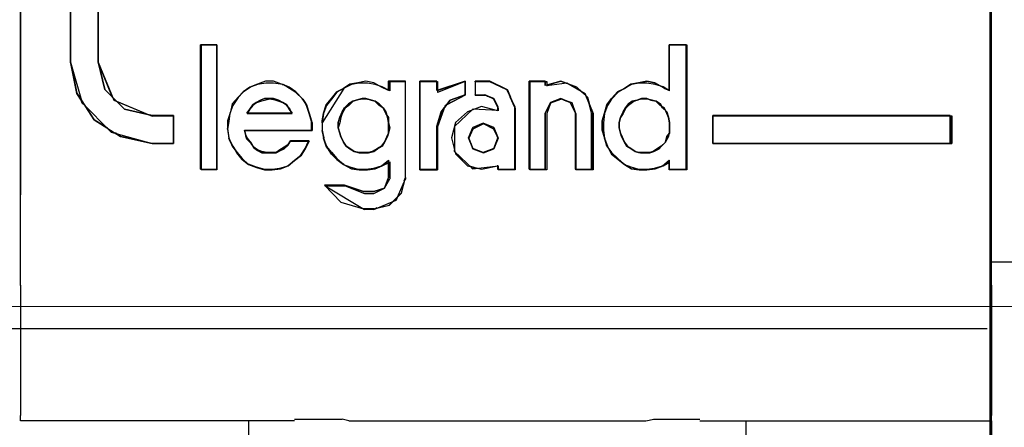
# Model space of a CAD drawing. Header units: millimetres. Extents: x -1290 to 1795, y -4192 to -1311.
# Tile 798 of 1056: x 1473.78 to 1477.43, y -2541.23 to -2539.73. Entities that reach past the tile are written whole.
import ezdxf

# ---------------------------------------------------------------- set-up
doc = ezdxf.new("R2010")
doc.units = ezdxf.units.MM
doc.layers.add('45', color=7, linetype='Continuous')
doc.layers.add('Aparatura', color=7, linetype='Continuous', lineweight=13)

# ---------------------------------------------------------------- blocks, each defined once
blk = doc.blocks.new('*U324')
at = {"layer": '45', "color": 7}
for points in [[(315.514489, -131.936379), (243.576025, -131.936379), (243.576025, -179.66061), (315.514489, -179.66061), (315.514489, -131.936379)], [(299.983062, -144.193285), (299.469933, -144.076987), (299.109843, -143.710202), (298.983812, -143.20028), (298.983812, -133.762259), (298.470684, -133.762259), (298.470684, -143.20028), (298.587713, -143.78177), (298.911794, -144.273799), (299.397915, -144.577963), (299.983062, -144.712153), (300.37916, -144.712153), (300.37916, -144.193285), (299.983062, -144.193285)], [(299.983062, -144.193285), (299.469933, -144.076987), (299.109843, -143.710202), (298.983812, -143.20028), (298.983812, -133.762259), (298.470684, -133.762259), (298.470684, -143.20028), (298.587713, -143.78177), (298.911794, -144.273799), (299.397915, -144.577963), (299.983062, -144.712153), (300.37916, -144.712153), (300.37916, -144.193285), (299.983062, -144.193285)], [(299.983062, -144.193285), (299.469933, -144.076987), (299.109843, -143.710202), (298.983812, -143.20028), (298.983812, -133.762259), (298.470684, -133.762259), (298.470684, -143.20028), (298.587713, -143.78177), (298.911794, -144.273799), (299.397915, -144.577963), (299.983062, -144.712153), (300.37916, -144.712153), (300.37916, -144.193285), (299.983062, -144.193285)], [(301.179432, -145.186128), (301.179432, -142.886273), (300.880449, -142.886273), (300.880449, -145.186128), (301.179432, -145.186128)], [(301.179432, -145.186128), (301.179432, -142.886273), (300.880449, -142.886273), (300.880449, -145.186128), (301.179432, -145.186128)], [(301.179432, -145.186128), (301.179432, -142.886273), (300.880449, -142.886273), (300.880449, -145.186128), (301.179432, -145.186128)], [(308.398502, -143.99593), (308.353485, -144.148061), (308.308468, -144.291242), (308.308468, -144.461271), (308.353485, -144.604452), (308.398502, -144.756583), (308.479532, -144.872918), (308.596575, -144.989253), (308.722621, -145.096639), (308.839664, -145.141383), (308.983718, -145.186128), (309.136774, -145.186128), (309.280827, -145.16823), (309.42488, -145.123486), (309.550927, -145.016099), (309.550927, -145.186128), (309.866043, -145.186128), (309.866043, -142.886273), (309.550927, -142.886273), (309.550927, -143.727465), (309.42488, -143.664823), (309.280827, -143.584283), (309.136774, -143.557437), (308.983718, -143.584283), (308.839664, -143.61113), (308.722621, -143.691669), (308.596575, -143.754311), (308.479532, -143.879595), (308.398502, -143.99593)], [(308.398502, -143.99593), (308.353485, -144.148061), (308.308468, -144.291242), (308.308468, -144.461271), (308.353485, -144.604452), (308.398502, -144.756583), (308.479532, -144.872918), (308.596575, -144.989253), (308.722621, -145.096639), (308.839664, -145.141383), (308.983718, -145.186128), (309.136774, -145.186128), (309.280827, -145.16823), (309.42488, -145.123486), (309.550927, -145.016099), (309.550927, -145.186128), (309.866043, -145.186128), (309.866043, -142.886273), (309.550927, -142.886273), (309.550927, -143.727465), (309.42488, -143.664823), (309.280827, -143.584283), (309.136774, -143.557437), (308.983718, -143.584283), (308.839664, -143.61113), (308.722621, -143.691669), (308.596575, -143.754311), (308.479532, -143.879595), (308.398502, -143.99593)], [(308.398502, -143.99593), (308.353485, -144.148061), (308.308468, -144.291242), (308.308468, -144.461271), (308.353485, -144.604452), (308.398502, -144.756583), (308.479532, -144.872918), (308.596575, -144.989253), (308.722621, -145.096639), (308.839664, -145.141383), (308.983718, -145.186128), (309.136774, -145.186128), (309.280827, -145.16823), (309.42488, -145.123486), (309.550927, -145.016099), (309.550927, -145.186128), (309.866043, -145.186128), (309.866043, -142.886273), (309.550927, -142.886273), (309.550927, -143.727465), (309.42488, -143.664823), (309.280827, -143.584283), (309.136774, -143.557437), (308.983718, -143.584283), (308.839664, -143.61113), (308.722621, -143.691669), (308.596575, -143.754311), (308.479532, -143.879595), (308.398502, -143.99593)], [(301.376366, -144.291407), (301.376366, -144.434563), (301.403345, -144.60456), (301.466296, -144.756662), (301.547233, -144.872976), (301.646155, -144.989289), (301.763064, -145.096656), (301.906952, -145.141392), (302.059832, -145.186128), (302.20372, -145.186128), (302.347607, -145.168233), (302.500488, -145.123497), (302.617396, -145.016131), (302.734305, -144.926659), (302.815242, -144.801398), (302.887186, -144.658243), (302.545453, -144.658243), (302.500488, -144.72982), (302.428544, -144.774556), (302.347607, -144.82824), (302.275664, -144.872976), (302.176741, -144.872976), (302.104797, -144.872976), (302.014867, -144.855081), (301.933931, -144.82824), (301.861987, -144.774556), (301.817022, -144.711926), (301.736085, -144.631401), (301.718099, -144.559824), (301.69112, -144.461404), (302.932151, -144.461404), (302.932151, -144.291407), (302.887186, -144.148252), (302.842221, -143.99615), (302.761284, -143.879836), (302.644375, -143.754575), (302.518474, -143.665103), (302.374586, -143.61142), (302.230699, -143.557737), (302.077818, -143.557737), (301.933931, -143.61142), (301.790043, -143.665103), (301.664141, -143.754575), (301.574212, -143.852995), (301.466296, -143.978255), (301.430324, -144.121411), (301.376366, -144.291407)], [(301.376366, -144.291407), (301.376366, -144.434563), (301.403345, -144.60456), (301.466296, -144.756662), (301.547233, -144.872976), (301.646155, -144.989289), (301.763064, -145.096656), (301.906952, -145.141392), (302.059832, -145.186128), (302.20372, -145.186128), (302.347607, -145.168233), (302.500488, -145.123497), (302.617396, -145.016131), (302.734305, -144.926659), (302.815242, -144.801398), (302.887186, -144.658243), (302.545453, -144.658243), (302.500488, -144.72982), (302.428544, -144.774556), (302.347607, -144.82824), (302.275664, -144.872976), (302.176741, -144.872976), (302.104797, -144.872976), (302.014867, -144.855081), (301.933931, -144.82824), (301.861987, -144.774556), (301.817022, -144.711926), (301.736085, -144.631401), (301.718099, -144.559824), (301.69112, -144.461404), (302.932151, -144.461404), (302.932151, -144.291407), (302.887186, -144.148252), (302.842221, -143.99615), (302.761284, -143.879836), (302.644375, -143.754575), (302.518474, -143.665103), (302.374586, -143.61142), (302.230699, -143.557737), (302.077818, -143.557737), (301.933931, -143.61142), (301.790043, -143.665103), (301.664141, -143.754575), (301.574212, -143.852995), (301.466296, -143.978255), (301.430324, -144.121411), (301.376366, -144.291407)], [(301.376366, -144.291407), (301.376366, -144.434563), (301.403345, -144.60456), (301.466296, -144.756662), (301.547233, -144.872976), (301.646155, -144.989289), (301.763064, -145.096656), (301.906952, -145.141392), (302.059832, -145.186128), (302.20372, -145.186128), (302.347607, -145.168233), (302.500488, -145.123497), (302.617396, -145.016131), (302.734305, -144.926659), (302.815242, -144.801398), (302.887186, -144.658243), (302.545453, -144.658243), (302.500488, -144.72982), (302.428544, -144.774556), (302.347607, -144.82824), (302.275664, -144.872976), (302.176741, -144.872976), (302.104797, -144.872976), (302.014867, -144.855081), (301.933931, -144.82824), (301.861987, -144.774556), (301.817022, -144.711926), (301.736085, -144.631401), (301.718099, -144.559824), (301.69112, -144.461404), (302.932151, -144.461404), (302.932151, -144.291407), (302.887186, -144.148252), (302.842221, -143.99615), (302.761284, -143.879836), (302.644375, -143.754575), (302.518474, -143.665103), (302.374586, -143.61142), (302.230699, -143.557737), (302.077818, -143.557737), (301.933931, -143.61142), (301.790043, -143.665103), (301.664141, -143.754575), (301.574212, -143.852995), (301.466296, -143.978255), (301.430324, -144.121411), (301.376366, -144.291407)], [(303.156097, -144.14841), (303.129085, -144.291604), (303.129085, -144.461646), (303.156097, -144.604839), (303.201117, -144.756982), (303.30016, -144.873327), (303.399203, -144.989672), (303.525258, -145.097067), (303.642309, -145.141815), (303.786372, -145.186563), (303.939439, -145.186563), (304.083501, -145.168664), (304.227564, -145.123916), (304.353619, -145.016521), (304.353619, -145.338706), (304.281588, -145.535597), (304.083501, -145.598244), (303.894419, -145.598244), (303.543266, -145.481899), (303.174105, -145.481899), (303.471234, -145.795135), (303.894419, -145.920429), (304.083501, -145.920429), (304.371627, -145.848833), (304.596725, -145.625093), (304.668757, -145.338706), (304.668757, -143.557737), (304.353619, -143.557737), (304.353619, -143.727779), (304.227564, -143.665132), (304.083501, -143.584586), (303.939439, -143.557737), (303.786372, -143.584586), (303.642309, -143.611435), (303.525258, -143.691981), (303.399203, -143.754628), (303.30016, -143.879922), (303.201117, -143.996267), (303.156097, -144.14841)], [(303.156097, -144.14841), (303.129085, -144.291604), (303.129085, -144.461646), (303.156097, -144.604839), (303.201117, -144.756982), (303.30016, -144.873327), (303.399203, -144.989672), (303.525258, -145.097067), (303.642309, -145.141815), (303.786372, -145.186563), (303.939439, -145.186563), (304.083501, -145.168664), (304.227564, -145.123916), (304.353619, -145.016521), (304.353619, -145.338706), (304.281588, -145.535597), (304.083501, -145.598244), (303.894419, -145.598244), (303.543266, -145.481899), (303.174105, -145.481899), (303.471234, -145.795135), (303.894419, -145.920429), (304.083501, -145.920429), (304.371627, -145.848833), (304.596725, -145.625093), (304.668757, -145.338706), (304.668757, -143.557737), (304.353619, -143.557737), (304.353619, -143.727779), (304.227564, -143.665132), (304.083501, -143.584586), (303.939439, -143.557737), (303.786372, -143.584586), (303.642309, -143.611435), (303.525258, -143.691981), (303.399203, -143.754628), (303.30016, -143.879922), (303.201117, -143.996267), (303.156097, -144.14841)], [(303.156097, -144.14841), (303.129085, -144.291604), (303.129085, -144.461646), (303.156097, -144.604839), (303.201117, -144.756982), (303.30016, -144.873327), (303.399203, -144.989672), (303.525258, -145.097067), (303.642309, -145.141815), (303.786372, -145.186563), (303.939439, -145.186563), (304.083501, -145.168664), (304.227564, -145.123916), (304.353619, -145.016521), (304.353619, -145.338706), (304.281588, -145.535597), (304.083501, -145.598244), (303.894419, -145.598244), (303.543266, -145.481899), (303.174105, -145.481899), (303.471234, -145.795135), (303.894419, -145.920429), (304.083501, -145.920429), (304.371627, -145.848833), (304.596725, -145.625093), (304.668757, -145.338706), (304.668757, -143.557737), (304.353619, -143.557737), (304.353619, -143.727779), (304.227564, -143.665132), (304.083501, -143.584586), (303.939439, -143.557737), (303.786372, -143.584586), (303.642309, -143.611435), (303.525258, -143.691981), (303.399203, -143.754628), (303.30016, -143.879922), (303.201117, -143.996267), (303.156097, -144.14841)], [(304.937304, -143.557737), (304.937304, -145.186128), (305.252631, -145.186128), (305.252631, -144.389827), (305.333715, -144.121411), (305.495883, -143.906678), (305.775172, -143.808259), (305.775172, -143.557737), (305.252631, -143.727734), (305.252631, -143.557737), (304.937304, -143.557737)], [(304.937304, -143.557737), (304.937304, -145.186128), (305.252631, -145.186128), (305.252631, -144.389827), (305.333715, -144.121411), (305.495883, -143.906678), (305.775172, -143.808259), (305.775172, -143.557737), (305.252631, -143.727734), (305.252631, -143.557737), (304.937304, -143.557737)], [(304.937304, -143.557737), (304.937304, -145.186128), (305.252631, -145.186128), (305.252631, -144.389827), (305.333715, -144.121411), (305.495883, -143.906678), (305.775172, -143.808259), (305.775172, -143.557737), (305.252631, -143.727734), (305.252631, -143.557737), (304.937304, -143.557737)], [(305.818167, -144.121411), (305.593, -144.318249), (305.520947, -144.60456), (305.593, -144.899817), (305.818167, -145.123497), (306.07936, -145.186128), (306.37658, -145.123497), (306.37658, -145.186128), (306.691813, -145.186128), (306.691813, -144.022991), (306.547707, -143.709839), (306.232473, -143.557737), (305.962274, -143.557737), (305.962274, -143.808259), (306.1334, -143.808259), (306.304527, -143.879836), (306.37658, -144.022991), (306.37658, -144.103516), (306.07936, -144.022991), (305.818167, -144.121411)], [(305.818167, -144.121411), (305.593, -144.318249), (305.520947, -144.60456), (305.593, -144.899817), (305.818167, -145.123497), (306.07936, -145.186128), (306.37658, -145.123497), (306.37658, -145.186128), (306.691813, -145.186128), (306.691813, -144.022991), (306.547707, -143.709839), (306.232473, -143.557737), (305.962274, -143.557737), (305.962274, -143.808259), (306.1334, -143.808259), (306.304527, -143.879836), (306.37658, -144.022991), (306.37658, -144.103516), (306.07936, -144.022991), (305.818167, -144.121411)], [(305.818167, -144.121411), (305.593, -144.318249), (305.520947, -144.60456), (305.593, -144.899817), (305.818167, -145.123497), (306.07936, -145.186128), (306.37658, -145.123497), (306.37658, -145.186128), (306.691813, -145.186128), (306.691813, -144.022991), (306.547707, -143.709839), (306.232473, -143.557737), (305.962274, -143.557737), (305.962274, -143.808259), (306.1334, -143.808259), (306.304527, -143.879836), (306.37658, -144.022991), (306.37658, -144.103516), (306.07936, -144.022991), (305.818167, -144.121411)], [(306.960361, -143.557737), (306.960361, -145.186128), (307.257609, -145.186128), (307.257609, -144.148252), (307.356692, -143.951414), (307.54585, -143.879836), (307.716993, -143.951414), (307.816076, -144.148252), (307.816076, -145.186128), (308.113324, -145.186128), (308.113324, -144.148252), (308.041264, -143.852995), (307.843098, -143.665103), (307.54585, -143.557737), (307.257609, -143.638262), (307.257609, -143.557737), (306.960361, -143.557737)], [(306.960361, -143.557737), (306.960361, -145.186128), (307.257609, -145.186128), (307.257609, -144.148252), (307.356692, -143.951414), (307.54585, -143.879836), (307.716993, -143.951414), (307.816076, -144.148252), (307.816076, -145.186128), (308.113324, -145.186128), (308.113324, -144.148252), (308.041264, -143.852995), (307.843098, -143.665103), (307.54585, -143.557737), (307.257609, -143.638262), (307.257609, -143.557737), (306.960361, -143.557737)], [(306.960361, -143.557737), (306.960361, -145.186128), (307.257609, -145.186128), (307.257609, -144.148252), (307.356692, -143.951414), (307.54585, -143.879836), (307.716993, -143.951414), (307.816076, -144.148252), (307.816076, -145.186128), (308.113324, -145.186128), (308.113324, -144.148252), (308.041264, -143.852995), (307.843098, -143.665103), (307.54585, -143.557737), (307.257609, -143.638262), (307.257609, -143.557737), (306.960361, -143.557737)], [(302.574087, -144.14841), (301.734429, -144.14841), (301.788601, -144.076596), (301.842772, -143.995805), (301.905972, -143.950921), (301.98723, -143.906037), (302.059458, -143.879106), (302.158773, -143.879106), (302.231001, -143.879106), (302.321287, -143.906037), (302.402544, -143.950921), (302.474773, -143.995805), (302.519916, -144.076596), (302.574087, -144.14841)], [(302.574087, -144.14841), (301.734429, -144.14841), (301.788601, -144.076596), (301.842772, -143.995805), (301.905972, -143.950921), (301.98723, -143.906037), (302.059458, -143.879106), (302.158773, -143.879106), (302.231001, -143.879106), (302.321287, -143.906037), (302.402544, -143.950921), (302.474773, -143.995805), (302.519916, -144.076596), (302.574087, -144.14841)], [(302.574087, -144.14841), (301.734429, -144.14841), (301.788601, -144.076596), (301.842772, -143.995805), (301.905972, -143.950921), (301.98723, -143.906037), (302.059458, -143.879106), (302.158773, -143.879106), (302.231001, -143.879106), (302.321287, -143.906037), (302.402544, -143.950921), (302.474773, -143.995805), (302.519916, -144.076596), (302.574087, -144.14841)], [(304.18259, -143.977673), (304.25462, -144.049358), (304.308643, -144.121043), (304.335654, -144.21961), (304.353661, -144.318177), (304.353661, -144.416743), (304.353661, -144.51531), (304.335654, -144.578035), (304.281631, -144.685562), (304.227609, -144.757247), (304.155579, -144.80205), (304.056538, -144.855814), (303.984508, -144.873735), (303.894471, -144.873735), (303.813438, -144.873735), (303.723401, -144.855814), (303.642367, -144.80205), (303.570337, -144.757247), (303.525319, -144.685562), (303.471296, -144.578035), (303.453289, -144.51531), (303.426278, -144.416743), (303.426278, -144.318177), (303.453289, -144.21961), (303.498307, -144.121043), (303.543326, -144.049358), (303.615356, -143.977673), (303.696389, -143.923909), (303.759415, -143.905988), (303.86746, -143.879106), (303.93949, -143.879106), (304.038531, -143.905988), (304.110561, -143.923909), (304.18259, -143.977673)], [(304.18259, -143.977673), (304.25462, -144.049358), (304.308643, -144.121043), (304.335654, -144.21961), (304.353661, -144.318177), (304.353661, -144.416743), (304.353661, -144.51531), (304.335654, -144.578035), (304.281631, -144.685562), (304.227609, -144.757247), (304.155579, -144.80205), (304.056538, -144.855814), (303.984508, -144.873735), (303.894471, -144.873735), (303.813438, -144.873735), (303.723401, -144.855814), (303.642367, -144.80205), (303.570337, -144.757247), (303.525319, -144.685562), (303.471296, -144.578035), (303.453289, -144.51531), (303.426278, -144.416743), (303.426278, -144.318177), (303.453289, -144.21961), (303.498307, -144.121043), (303.543326, -144.049358), (303.615356, -143.977673), (303.696389, -143.923909), (303.759415, -143.905988), (303.86746, -143.879106), (303.93949, -143.879106), (304.038531, -143.905988), (304.110561, -143.923909), (304.18259, -143.977673)], [(304.18259, -143.977673), (304.25462, -144.049358), (304.308643, -144.121043), (304.335654, -144.21961), (304.353661, -144.318177), (304.353661, -144.416743), (304.353661, -144.51531), (304.335654, -144.578035), (304.281631, -144.685562), (304.227609, -144.757247), (304.155579, -144.80205), (304.056538, -144.855814), (303.984508, -144.873735), (303.894471, -144.873735), (303.813438, -144.873735), (303.723401, -144.855814), (303.642367, -144.80205), (303.570337, -144.757247), (303.525319, -144.685562), (303.471296, -144.578035), (303.453289, -144.51531), (303.426278, -144.416743), (303.426278, -144.318177), (303.453289, -144.21961), (303.498307, -144.121043), (303.543326, -144.049358), (303.615356, -143.977673), (303.696389, -143.923909), (303.759415, -143.905988), (303.86746, -143.879106), (303.93949, -143.879106), (304.038531, -143.905988), (304.110561, -143.923909), (304.18259, -143.977673)], [(309.309168, -143.923909), (309.381337, -143.977673), (309.426442, -144.049358), (309.507632, -144.121043), (309.534696, -144.21961), (309.552738, -144.318177), (309.552738, -144.416743), (309.552738, -144.51531), (309.507632, -144.578035), (309.480569, -144.685562), (309.399379, -144.757247), (309.336231, -144.80205), (309.255041, -144.855814), (309.182873, -144.873735), (309.092661, -144.873735), (308.984408, -144.873735), (308.92126, -144.855814), (308.840071, -144.80205), (308.767902, -144.757247), (308.722796, -144.685562), (308.66867, -144.578035), (308.650627, -144.51531), (308.623564, -144.416743), (308.623564, -144.318177), (308.650627, -144.21961), (308.695733, -144.121043), (308.740838, -144.049358), (308.794965, -143.977673), (308.867134, -143.923909), (308.957345, -143.905988), (309.038535, -143.879106), (309.137767, -143.879106), (309.209936, -143.905988), (309.309168, -143.923909)], [(309.309168, -143.923909), (309.381337, -143.977673), (309.426442, -144.049358), (309.507632, -144.121043), (309.534696, -144.21961), (309.552738, -144.318177), (309.552738, -144.416743), (309.552738, -144.51531), (309.507632, -144.578035), (309.480569, -144.685562), (309.399379, -144.757247), (309.336231, -144.80205), (309.255041, -144.855814), (309.182873, -144.873735), (309.092661, -144.873735), (308.984408, -144.873735), (308.92126, -144.855814), (308.840071, -144.80205), (308.767902, -144.757247), (308.722796, -144.685562), (308.66867, -144.578035), (308.650627, -144.51531), (308.623564, -144.416743), (308.623564, -144.318177), (308.650627, -144.21961), (308.695733, -144.121043), (308.740838, -144.049358), (308.794965, -143.977673), (308.867134, -143.923909), (308.957345, -143.905988), (309.038535, -143.879106), (309.137767, -143.879106), (309.209936, -143.905988), (309.309168, -143.923909)], [(309.309168, -143.923909), (309.381337, -143.977673), (309.426442, -144.049358), (309.507632, -144.121043), (309.534696, -144.21961), (309.552738, -144.318177), (309.552738, -144.416743), (309.552738, -144.51531), (309.507632, -144.578035), (309.480569, -144.685562), (309.399379, -144.757247), (309.336231, -144.80205), (309.255041, -144.855814), (309.182873, -144.873735), (309.092661, -144.873735), (308.984408, -144.873735), (308.92126, -144.855814), (308.840071, -144.80205), (308.767902, -144.757247), (308.722796, -144.685562), (308.66867, -144.578035), (308.650627, -144.51531), (308.623564, -144.416743), (308.623564, -144.318177), (308.650627, -144.21961), (308.695733, -144.121043), (308.740838, -144.049358), (308.794965, -143.977673), (308.867134, -143.923909), (308.957345, -143.905988), (309.038535, -143.879106), (309.137767, -143.879106), (309.209936, -143.905988), (309.309168, -143.923909)], [(310.36017, -144.191499), (310.36017, -144.712153), (314.750024, -144.712153), (314.750024, -144.191499), (310.36017, -144.191499)], [(310.36017, -144.191499), (310.36017, -144.712153), (314.750024, -144.712153), (314.750024, -144.191499), (310.36017, -144.191499)], [(310.36017, -144.191499), (310.36017, -144.712153), (314.750024, -144.712153), (314.750024, -144.191499), (310.36017, -144.191499)], [(306.304628, -144.415919), (306.376718, -144.604431), (306.304628, -144.801921), (306.10638, -144.873735), (305.917144, -144.801921), (305.836043, -144.604431), (305.917144, -144.415919), (306.10638, -144.335127), (306.304628, -144.415919)], [(306.304628, -144.415919), (306.376718, -144.604431), (306.304628, -144.801921), (306.10638, -144.873735), (305.917144, -144.801921), (305.836043, -144.604431), (305.917144, -144.415919), (306.10638, -144.335127), (306.304628, -144.415919)], [(306.304628, -144.415919), (306.376718, -144.604431), (306.304628, -144.801921), (306.10638, -144.873735), (305.917144, -144.801921), (305.836043, -144.604431), (305.917144, -144.415919), (306.10638, -144.335127), (306.304628, -144.415919)]]:
    blk.add_lwpolyline(points, close=True, dxfattribs=at)
at = {"layer": '45', "color": 59}
for points in [[(315.514489, -131.936379), (243.576025, -131.936379), (243.576025, -179.66061), (315.514489, -179.66061), (315.514489, -131.936379)], [(299.983062, -144.193285), (299.469933, -144.076987), (299.109843, -143.710202), (298.983812, -143.20028), (298.983812, -133.762259), (298.470684, -133.762259), (298.470684, -143.20028), (298.587713, -143.78177), (298.911794, -144.273799), (299.397915, -144.577963), (299.983062, -144.712153), (300.37916, -144.712153), (300.37916, -144.193285), (299.983062, -144.193285)], [(301.179432, -142.886273), (301.179432, -145.186155), (301.179432, -145.195104), (300.889509, -145.195104), (300.889509, -145.186155), (300.880449, -145.186155), (300.880449, -142.886273), (300.889509, -142.886273), (301.179432, -142.886273)], [(301.179432, -145.186128), (301.179432, -142.886273), (300.880449, -142.886273), (300.880449, -145.186128), (301.179432, -145.186128)], [(301.179432, -145.186128), (301.179432, -142.886273), (300.880449, -142.886273), (300.880449, -145.186128), (301.179432, -145.186128)], [(309.550886, -143.727475), (309.550886, -142.886273), (309.865992, -142.886273), (309.874995, -142.886273), (309.874995, -145.195104), (309.550886, -145.195104), (309.550886, -145.186155), (309.550886, -145.051921), (309.433846, -145.123513), (309.289798, -145.177206), (309.136747, -145.195104), (308.992698, -145.195104), (308.84865, -145.177206), (308.722608, -145.096666), (308.605568, -145.007176), (308.479526, -144.908738), (308.425508, -144.792401), (308.398499, -144.756605), (308.362487, -144.649218), (308.353484, -144.613422), (308.353484, -144.604473), (308.353484, -144.595524), (308.308468, -144.46129), (308.308468, -144.291259), (308.353484, -144.148076), (308.398499, -143.995944), (308.479526, -143.879607), (308.596565, -143.754322), (308.722608, -143.691679), (308.839647, -143.611139), (308.983695, -143.584292), (309.136747, -143.557445), (309.280795, -143.584292), (309.41584, -143.655883), (309.433846, -143.664832), (309.469859, -143.691679), (309.550886, -143.727475)], [(308.398502, -143.99593), (308.353485, -144.148061), (308.308468, -144.291242), (308.308468, -144.461271), (308.353485, -144.604452), (308.398502, -144.756583), (308.479532, -144.872918), (308.596575, -144.989253), (308.722621, -145.096639), (308.839664, -145.141383), (308.983718, -145.186128), (309.136774, -145.186128), (309.280827, -145.16823), (309.42488, -145.123486), (309.550927, -145.016099), (309.550927, -145.186128), (309.866043, -145.186128), (309.866043, -142.886273), (309.550927, -142.886273), (309.550927, -143.727465), (309.42488, -143.664823), (309.280827, -143.584283), (309.136774, -143.557437), (308.983718, -143.584283), (308.839664, -143.61113), (308.722621, -143.691669), (308.596575, -143.754311), (308.479532, -143.879595), (308.398502, -143.99593)], [(301.376366, -144.291407), (301.376366, -144.434563), (301.403345, -144.60456), (301.466296, -144.756662), (301.547233, -144.872976), (301.646155, -144.989289), (301.763064, -145.096656), (301.906952, -145.141392), (302.059832, -145.186128), (302.20372, -145.186128), (302.347607, -145.168233), (302.500488, -145.123497), (302.617396, -145.016131), (302.734305, -144.926659), (302.815242, -144.801398), (302.887186, -144.658243), (302.545453, -144.658243), (302.500488, -144.72982), (302.428544, -144.774556), (302.347607, -144.82824), (302.275664, -144.872976), (302.176741, -144.872976), (302.104797, -144.872976), (302.014867, -144.855081), (301.933931, -144.82824), (301.861987, -144.774556), (301.817022, -144.711926), (301.736085, -144.631401), (301.718099, -144.559824), (301.69112, -144.461404), (302.932151, -144.461404), (302.932151, -144.291407), (302.887186, -144.148252), (302.842221, -143.99615), (302.761284, -143.879836), (302.644375, -143.754575), (302.518474, -143.665103), (302.374586, -143.61142), (302.230699, -143.557737), (302.077818, -143.557737), (301.933931, -143.61142), (301.790043, -143.665103), (301.664141, -143.754575), (301.574212, -143.852995), (301.466296, -143.978255), (301.430324, -144.121411), (301.376366, -144.291407)], [(303.156097, -144.14841), (303.129085, -144.291604), (303.129085, -144.461646), (303.156097, -144.604839), (303.201117, -144.756982), (303.30016, -144.873327), (303.399203, -144.989672), (303.525258, -145.097067), (303.642309, -145.141815), (303.786372, -145.186563), (303.939439, -145.186563), (304.083501, -145.168664), (304.227564, -145.123916), (304.353619, -145.016521), (304.353619, -145.338706), (304.281588, -145.535597), (304.083501, -145.598244), (303.894419, -145.598244), (303.543266, -145.481899), (303.174105, -145.481899), (303.471234, -145.795135), (303.894419, -145.920429), (304.083501, -145.920429), (304.371627, -145.848833), (304.596725, -145.625093), (304.668757, -145.338706), (304.668757, -143.557737), (304.353619, -143.557737), (304.353619, -143.727779), (304.227564, -143.665132), (304.083501, -143.584586), (303.939439, -143.557737), (303.786372, -143.584586), (303.642309, -143.611435), (303.525258, -143.691981), (303.399203, -143.754628), (303.30016, -143.879922), (303.201117, -143.996267), (303.156097, -144.14841)], [(304.937304, -143.557737), (305.252631, -143.557737), (305.252631, -143.566684), (305.26164, -143.566684), (305.26164, -143.727737), (305.775172, -143.557737), (305.775172, -143.566684), (305.775172, -143.808263), (305.775172, -143.817211), (305.432817, -143.996158), (305.387771, -144.040895), (305.26164, -144.398789), (305.26164, -145.195104), (304.937304, -145.195104), (304.937304, -145.186157), (304.937304, -143.566684), (304.937304, -143.557737)], [(304.937304, -143.557737), (304.937304, -145.186128), (305.252631, -145.186128), (305.252631, -144.389827), (305.333715, -144.121411), (305.495883, -143.906678), (305.775172, -143.808259), (305.775172, -143.557737), (305.252631, -143.727734), (305.252631, -143.557737), (304.937304, -143.557737)], [(304.937304, -143.557737), (304.937304, -145.186128), (305.252631, -145.186128), (305.252631, -144.389827), (305.333715, -144.121411), (305.495883, -143.906678), (305.775172, -143.808259), (305.775172, -143.557737), (305.252631, -143.727734), (305.252631, -143.557737), (304.937304, -143.557737)], [(305.818167, -144.121411), (305.593, -144.318249), (305.520947, -144.60456), (305.593, -144.899817), (305.818167, -145.123497), (306.07936, -145.186128), (306.37658, -145.123497), (306.37658, -145.186128), (306.691813, -145.186128), (306.691813, -144.022991), (306.547707, -143.709839), (306.232473, -143.557737), (305.962274, -143.557737), (305.962274, -143.808259), (306.1334, -143.808259), (306.304527, -143.879836), (306.37658, -144.022991), (306.37658, -144.103516), (306.07936, -144.022991), (305.818167, -144.121411)], [(306.232391, -143.557737), (306.548588, -143.710343), (306.548588, -143.719319), (306.232391, -143.566714), (305.961365, -143.566714), (305.961365, -143.557737), (306.232391, -143.557737)], [(306.960361, -145.186157), (306.960361, -143.557737), (307.257567, -143.557737), (307.257567, -143.566684), (307.284586, -143.566684), (307.284586, -143.629316), (307.545767, -143.557737), (307.644835, -143.593526), (307.653842, -143.593526), (307.671854, -143.602474), (307.842973, -143.665105), (307.942041, -143.763526), (307.996079, -143.790368), (308.005085, -143.826158), (308.04111, -143.853), (308.077135, -143.98721), (308.140179, -144.15721), (308.140179, -145.195104), (307.82496, -145.195104), (307.82496, -145.186157), (307.815954, -145.186157), (307.815954, -144.148263), (307.716885, -143.951421), (307.644835, -143.924579), (307.554773, -143.888789), (307.356636, -143.960368), (307.284586, -144.15721), (307.284586, -145.195104), (306.969367, -145.195104), (306.969367, -145.186157), (306.960361, -145.186157)], [(306.960361, -143.557737), (306.960361, -145.186128), (307.257609, -145.186128), (307.257609, -144.148252), (307.356692, -143.951414), (307.54585, -143.879836), (307.716993, -143.951414), (307.816076, -144.148252), (307.816076, -145.186128), (308.113324, -145.186128), (308.113324, -144.148252), (308.041264, -143.852995), (307.843098, -143.665103), (307.54585, -143.557737), (307.257609, -143.638262), (307.257609, -143.557737), (306.960361, -143.557737)], [(306.960361, -143.557737), (306.960361, -145.186128), (307.257609, -145.186128), (307.257609, -144.148252), (307.356692, -143.951414), (307.54585, -143.879836), (307.716993, -143.951414), (307.816076, -144.148252), (307.816076, -145.186128), (308.113324, -145.186128), (308.113324, -144.148252), (308.041264, -143.852995), (307.843098, -143.665103), (307.54585, -143.557737), (307.257609, -143.638262), (307.257609, -143.557737), (306.960361, -143.557737)], [(302.402217, -143.618779), (302.391475, -143.618779), (302.402217, -143.618779)], [(302.644506, -143.75436), (302.762071, -143.880902), (302.644506, -143.763398), (302.526942, -143.691089), (302.409378, -143.618779), (302.517899, -143.663973), (302.644506, -143.75436)], [(303.400074, -143.753431), (303.526535, -143.690594), (303.129085, -144.327946), (303.129085, -144.292039), (303.156184, -144.157387), (303.156184, -144.14841), (303.201349, -143.995805), (303.300711, -143.879106), (303.400074, -143.753431)], [(304.208646, -143.654686), (304.235836, -143.663888), (304.353661, -143.719095), (304.353661, -143.728296), (304.226773, -143.663888), (304.208646, -143.654686)], [(306.546798, -143.717524), (306.556005, -143.717524), (306.611249, -143.853971), (306.546798, -143.717524)], [(302.402544, -143.950921), (302.474773, -143.995805), (302.49283, -144.031712), (302.528944, -144.076596), (302.55603, -144.12148), (302.574087, -144.14841), (302.565059, -144.14841), (301.752487, -144.14841), (301.734429, -144.14841), (301.788601, -144.076596), (301.842772, -143.995805), (301.905972, -143.950921), (301.98723, -143.906037), (302.059458, -143.879106), (302.158773, -143.879106), (302.231001, -143.879106), (302.321287, -143.906037), (302.402544, -143.950921)], [(302.574087, -144.14841), (301.734429, -144.14841), (301.788601, -144.076596), (301.842772, -143.995805), (301.905972, -143.950921), (301.98723, -143.906037), (302.059458, -143.879106), (302.158773, -143.879106), (302.231001, -143.879106), (302.321287, -143.906037), (302.402544, -143.950921), (302.474773, -143.995805), (302.519916, -144.076596), (302.574087, -144.14841)], [(302.76028, -143.879106), (302.769679, -143.888442), (302.797877, -143.925786), (302.76028, -143.879106)], [(302.796087, -143.92399), (302.841441, -143.995805), (302.886796, -144.14841), (302.932151, -144.292039), (302.932151, -144.301016), (302.886796, -144.157387), (302.841441, -144.004781), (302.796087, -143.92399)], [(304.182466, -143.977675), (304.254484, -144.049361), (304.308498, -144.121047), (304.326502, -144.183772), (304.353509, -144.228576), (304.353509, -144.318184), (304.353509, -144.327145), (304.380516, -144.416752), (304.353509, -144.515321), (304.335505, -144.578046), (304.281491, -144.685575), (304.23648, -144.757261), (304.15546, -144.811026), (304.083442, -144.85583), (303.984417, -144.882712), (303.912399, -144.882712), (303.813374, -144.882712), (303.723352, -144.85583), (303.642332, -144.811026), (303.570314, -144.757261), (303.525302, -144.685575), (303.471289, -144.587007), (303.453284, -144.515321), (303.426278, -144.416752), (303.426278, -144.318184), (303.453284, -144.219615), (303.498296, -144.121047), (303.543307, -144.049361), (303.615325, -143.977675), (303.696345, -143.92391), (303.759361, -143.905989), (303.867388, -143.879106), (303.939406, -143.879106), (304.03843, -143.905989), (304.110448, -143.92391), (304.182466, -143.977675)], [(304.18259, -143.977673), (304.25462, -144.049358), (304.308643, -144.121043), (304.335654, -144.21961), (304.353661, -144.318177), (304.353661, -144.416743), (304.353661, -144.51531), (304.335654, -144.578035), (304.281631, -144.685562), (304.227609, -144.757247), (304.155579, -144.80205), (304.056538, -144.855814), (303.984508, -144.873735), (303.894471, -144.873735), (303.813438, -144.873735), (303.723401, -144.855814), (303.642367, -144.80205), (303.570337, -144.757247), (303.525319, -144.685562), (303.471296, -144.578035), (303.453289, -144.51531), (303.426278, -144.416743), (303.426278, -144.318177), (303.453289, -144.21961), (303.498307, -144.121043), (303.543326, -144.049358), (303.615356, -143.977673), (303.696389, -143.923909), (303.759415, -143.905988), (303.86746, -143.879106), (303.93949, -143.879106), (304.038531, -143.905988), (304.110561, -143.923909), (304.18259, -143.977673)], [(305.961365, -143.807292), (306.134684, -143.807292), (306.152928, -143.818064), (305.961365, -143.818064), (305.961365, -143.807292)], [(306.151138, -143.816269), (306.160537, -143.816269), (306.188735, -143.836018), (306.151138, -143.816269)], [(306.186944, -143.834222), (306.304423, -143.879106), (306.376718, -144.022735), (306.376718, -144.040689), (306.304423, -143.888083), (306.186944, -143.834222)], [(306.609459, -143.852176), (306.691813, -144.022735), (306.691813, -144.040689), (306.609459, -143.852176)], [(309.309168, -143.923909), (309.381337, -143.977673), (309.426442, -144.049358), (309.507632, -144.121043), (309.534696, -144.21961), (309.552738, -144.318177), (309.552738, -144.416743), (309.552738, -144.51531), (309.507632, -144.578035), (309.480569, -144.685562), (309.399379, -144.757247), (309.336231, -144.80205), (309.255041, -144.855814), (309.182873, -144.873735), (309.092661, -144.873735), (308.984408, -144.873735), (308.92126, -144.855814), (308.840071, -144.80205), (308.767902, -144.757247), (308.722796, -144.685562), (308.66867, -144.578035), (308.650627, -144.51531), (308.623564, -144.416743), (308.623564, -144.318177), (308.650627, -144.21961), (308.695733, -144.121043), (308.740838, -144.049358), (308.794965, -143.977673), (308.867134, -143.923909), (308.957345, -143.905988), (309.038535, -143.879106), (309.137767, -143.879106), (309.209936, -143.905988), (309.309168, -143.923909)], [(305.9363, -144.0748), (305.907655, -144.085573), (305.917203, -144.0748), (305.9363, -144.0748)], [(306.691711, -144.040689), (306.700765, -144.058587), (306.700765, -145.195104), (306.383879, -145.195104), (306.383879, -145.186155), (306.691711, -145.186155), (306.691711, -144.040689)], [(310.36017, -144.712153), (310.36017, -144.200476), (310.36017, -144.191499), (314.749893, -144.191499), (314.749893, -144.200476), (314.776879, -144.200476), (314.776879, -144.712153), (314.749893, -144.712153), (310.36017, -144.712153)], [(301.376366, -144.444644), (301.376366, -144.433872), (301.376366, -144.444644)], [(302.932099, -144.29922), (302.941102, -144.326434), (302.941102, -144.471575), (301.689671, -144.471575), (301.689671, -144.462503), (302.932099, -144.462503), (302.932099, -144.29922)], [(303.15773, -144.604431), (303.129085, -144.469779), (303.15773, -144.604431)], [(306.304577, -144.415919), (306.358639, -144.550571), (306.385669, -144.613408), (306.304577, -144.810898), (306.115361, -144.882712), (305.917135, -144.810898), (305.890104, -144.730106), (305.836043, -144.604431), (305.917135, -144.415919), (306.106351, -144.335127), (306.304577, -144.415919)], [(306.304628, -144.415919), (306.376718, -144.604431), (306.304628, -144.801921), (306.10638, -144.873735), (305.917144, -144.801921), (305.836043, -144.604431), (305.917144, -144.415919), (306.10638, -144.335127), (306.304628, -144.415919)], [(301.422914, -144.658292), (301.403221, -144.611912), (301.403221, -144.602636), (301.422914, -144.658292)], [(301.521382, -144.828851), (301.466696, -144.756281), (301.421124, -144.656497), (301.47581, -144.756281), (301.521382, -144.828851)], [(301.716526, -144.577501), (301.762912, -144.640338), (301.818574, -144.712153), (301.73508, -144.631362), (301.716526, -144.577501)], [(303.166682, -144.649315), (303.15594, -144.611972), (303.15594, -144.602636), (303.166682, -144.649315)], [(303.229343, -144.792944), (303.201721, -144.756588), (303.164892, -144.64752), (303.210928, -144.756588), (303.229343, -144.792944)], [(301.763074, -145.09636), (301.645842, -145.006592), (301.546645, -144.880917), (301.519591, -144.827056), (301.546645, -144.87194), (301.645842, -144.988638), (301.763074, -145.09636)], [(302.878358, -144.665473), (302.887393, -144.665473), (302.815114, -144.809102), (302.742835, -144.925801), (302.616347, -145.024545), (302.498894, -145.12329), (302.616347, -145.015568), (302.7338, -144.925801), (302.815114, -144.800125), (302.878358, -144.665473)], [(303.526535, -145.09636), (303.399694, -145.006592), (303.300033, -144.907847), (303.227553, -144.791149), (303.300033, -144.87194), (303.399694, -144.988638), (303.526535, -145.09636)], [(305.574656, -144.827056), (305.585398, -144.864758), (305.574656, -144.855333), (305.574656, -144.827056)], [(304.353661, -145.060452), (304.236532, -145.12329), (304.110392, -145.177151), (303.966233, -145.195104), (303.813064, -145.195104), (303.668904, -145.177151), (303.524745, -145.09636), (303.641874, -145.141244), (303.786034, -145.186128), (303.939203, -145.186128), (304.083362, -145.168174), (304.227522, -145.12329), (304.353661, -145.015568), (304.353661, -145.060452)], [(302.500684, -145.121984), (302.356761, -145.176824), (302.203841, -145.195104), (302.059917, -145.195104), (301.915994, -145.149404), (301.763074, -145.094564), (301.906998, -145.140264), (302.059917, -145.185964), (302.203841, -145.185964), (302.347765, -145.167684), (302.500684, -145.121984)], [(305.871849, -145.130471), (305.998961, -145.167815), (305.917246, -145.177151), (305.871849, -145.130471)], [(306.376718, -145.121495), (306.365976, -145.121495), (306.376718, -145.121495)], [(304.668757, -145.336938), (304.668757, -145.364638), (304.649063, -145.401571), (304.668757, -145.336938)], [(304.525531, -145.694214), (304.497603, -145.758308), (304.432435, -145.785777), (304.525531, -145.694214)], [(304.138823, -145.90068), (304.084318, -145.929406), (303.911718, -145.929406), (303.89355, -145.919831), (304.084318, -145.919831), (304.138823, -145.90068)]]:
    blk.add_lwpolyline(points, close=True, dxfattribs=at)
at = {"layer": '45', "color": 139}
for points in [[(297.545091, -146.340543), (297.545091, -131.981263)], [(315.512699, -146.340543), (315.512699, -131.981263)], [(297.545091, -132.178752), (297.545091, -145.660102)], [(298.470684, -133.762259), (298.470684, -143.209437)], [(298.470684, -133.762259), (298.470684, -143.200461)], [(298.982714, -133.762259), (298.982714, -143.209437)], [(298.982714, -133.762259), (298.982714, -143.200461)], [(300.880449, -142.886273), (300.880449, -145.186128)], [(300.880449, -142.886273), (301.179432, -142.886273)], [(300.8894, -142.886273), (300.8894, -145.195104)], [(300.8894, -142.886273), (301.179432, -142.886273)], [(301.177641, -142.886273), (301.177641, -145.195104)], [(301.177641, -142.886273), (301.177641, -145.186128)], [(309.550947, -142.886273), (309.550947, -143.737273)], [(309.550947, -142.886273), (309.874995, -142.886273)], [(309.550947, -142.886273), (309.550947, -143.728296)], [(309.550947, -142.886273), (309.866043, -142.886273)], [(309.864253, -142.886273), (309.864253, -145.186128)], [(309.873204, -142.886273), (309.873204, -145.195104)], [(298.470684, -143.198665), (298.587747, -143.780776), (298.911922, -144.273331), (299.398185, -144.57782), (299.983501, -144.712153)], [(298.982714, -143.198665), (299.10894, -143.709421), (299.469583, -144.076806), (299.983501, -144.193294)], [(298.470684, -143.207642), (298.686801, -143.959897), (299.227092, -144.497223), (299.983501, -144.712153)], [(298.982714, -143.207642), (299.271229, -143.90657), (299.983501, -144.202271)], [(302.932151, -144.461404), (302.932151, -144.291407), (302.887186, -144.148252), (302.842221, -143.99615), (302.761284, -143.879836), (302.644375, -143.754575), (302.518474, -143.665103), (302.374586, -143.61142), (302.230699, -143.557737), (302.077818, -143.557737), (301.933931, -143.61142), (301.790043, -143.665103), (301.664141, -143.754575), (301.574212, -143.852995), (301.466296, -143.978255), (301.430324, -144.121411), (301.376366, -144.291407), (301.376366, -144.434563), (301.403345, -144.60456), (301.466296, -144.756662), (301.547233, -144.872976), (301.646155, -144.989289), (301.763064, -145.096656), (301.906952, -145.141392), (302.059832, -145.186128), (302.20372, -145.186128), (302.347607, -145.168233), (302.500488, -145.123497), (302.617396, -145.016131), (302.734305, -144.926659), (302.815242, -144.801398), (302.887186, -144.658243)], [(304.353661, -143.727734), (304.227602, -143.665103), (304.083534, -143.584579), (303.939466, -143.557737), (303.786394, -143.584579), (303.642327, -143.61142), (303.525272, -143.691945), (303.399212, -143.754575), (303.300166, -143.879836), (303.201119, -143.99615), (303.156098, -144.148252), (303.129085, -144.291407), (303.129085, -144.461404), (303.156098, -144.60456), (303.201119, -144.756662), (303.300166, -144.872976), (303.399212, -144.989289), (303.525272, -145.096656), (303.642327, -145.141392), (303.786394, -145.186128), (303.939466, -145.186128), (304.083534, -145.168233), (304.227602, -145.123497), (304.353661, -145.016131)], [(304.351871, -143.557737), (304.351871, -143.728296)], [(304.351871, -143.557737), (304.668757, -143.557737)], [(304.378726, -143.564918), (304.378726, -143.737273)], [(304.378726, -143.564918), (304.668757, -143.564918)], [(304.666966, -143.557737), (304.666966, -145.338733)], [(304.666966, -143.564918), (304.666966, -145.365663)], [(304.937304, -143.557737), (304.937304, -145.186128)], [(304.937304, -143.557737), (305.2524, -143.557737)], [(304.937304, -143.564918), (304.937304, -145.195104)], [(304.937304, -143.564918), (305.261351, -143.564918)], [(305.775172, -143.557737), (305.2524, -143.728296)], [(305.2524, -143.557737), (305.2524, -143.728296)], [(305.775172, -143.564918), (305.261351, -143.764203)], [(305.261351, -143.564918), (305.261351, -143.764203)], [(305.773381, -143.557737), (305.773381, -143.809087)], [(305.773381, -143.564918), (305.773381, -143.818064)], [(305.961365, -143.557737), (305.961365, -143.809087)], [(306.233493, -143.557737), (305.961365, -143.557737)], [(305.961365, -143.564918), (305.961365, -143.818064)], [(306.233493, -143.564918), (305.961365, -143.564918)], [(306.691813, -144.02453), (306.547465, -143.710343), (306.231702, -143.557737)], [(306.700765, -144.058642), (306.556438, -143.717524), (306.231702, -143.564918)], [(306.960361, -143.557737), (306.960361, -145.186128)], [(306.960361, -143.557737), (307.259343, -143.557737)], [(306.969312, -143.564918), (306.969312, -145.195104)], [(306.969312, -143.564918), (307.286198, -143.564918)], [(308.113324, -144.14841), (308.041259, -143.853074), (307.843081, -143.665132), (307.545813, -143.557737), (307.257553, -143.638283)], [(307.257553, -143.557737), (307.257553, -143.638528)], [(307.284408, -143.564918), (307.284408, -143.647505)], [(309.552738, -143.727734), (309.426508, -143.665103), (309.282244, -143.584579), (309.137981, -143.557737), (308.984702, -143.584579), (308.840439, -143.61142), (308.723225, -143.691945), (308.596995, -143.754575), (308.479781, -143.879836), (308.398633, -143.99615), (308.353551, -144.148252), (308.308468, -144.291407), (308.308468, -144.461404), (308.353551, -144.60456), (308.398633, -144.756662), (308.479781, -144.872976), (308.596995, -144.989289), (308.723225, -145.096656), (308.840439, -145.141392), (308.984702, -145.186128), (309.137981, -145.186128), (309.282244, -145.168233), (309.426508, -145.123497), (309.552738, -145.016131)], [(302.941102, -144.469609), (302.941102, -144.326301), (302.887146, -144.156123), (302.842182, -144.003859), (302.77024, -143.887421), (302.644342, -143.762027), (302.527436, -143.690373), (302.401538, -143.618719), (302.230676, -143.591849), (302.086792, -143.591849), (301.933916, -143.618719), (301.81701, -143.663503), (301.664134, -143.762027), (301.574206, -143.860551), (301.475286, -144.003859), (301.42133, -144.156123), (301.403344, -144.299431), (301.376366, -144.442739), (301.403344, -144.612917), (301.475286, -144.756224), (301.547228, -144.881619), (301.646148, -145.007013), (301.763054, -145.09658), (301.91593, -145.150321), (302.059814, -145.195104), (302.203698, -145.195104), (302.356574, -145.177191), (302.500458, -145.123451), (302.617364, -145.024926), (302.743262, -144.926402), (302.815204, -144.809965), (302.887146, -144.666657)], [(304.380516, -143.735157), (304.236466, -143.663503), (304.110423, -143.618719), (303.966373, -143.591849), (303.813321, -143.591849), (303.669271, -143.618719), (303.525222, -143.690373), (303.399178, -143.762027), (303.300144, -143.887421), (303.210113, -144.003859), (303.156095, -144.156123), (303.129085, -144.326301), (303.129085, -144.469609), (303.156095, -144.612917), (303.210113, -144.756224), (303.300144, -144.908489), (303.399178, -145.007013), (303.525222, -145.09658), (303.669271, -145.177191), (303.813321, -145.195104), (303.966373, -145.195104), (304.110423, -145.177191), (304.236466, -145.123451), (304.380516, -145.051797)], [(308.140179, -144.157387), (307.996049, -143.789338), (307.653741, -143.591849), (307.284408, -143.64571)], [(309.552738, -143.735157), (309.435678, -143.663503), (309.291604, -143.618719), (309.138525, -143.591849), (308.994451, -143.591849), (308.850377, -143.618719), (308.724312, -143.690373), (308.607252, -143.762027), (308.481187, -143.887421), (308.40915, -144.003859), (308.355123, -144.156123), (308.337113, -144.326301), (308.337113, -144.469609), (308.355123, -144.612917), (308.40915, -144.756224), (308.481187, -144.908489), (308.607252, -145.007013), (308.724312, -145.09658), (308.850377, -145.177191), (308.994451, -145.195104), (309.138525, -145.195104), (309.291604, -145.177191), (309.435678, -145.123451), (309.552738, -145.051797)], [(302.574087, -144.14841), (302.519916, -144.076596), (302.474773, -143.995805), (302.402544, -143.950921), (302.321287, -143.906037), (302.231001, -143.879106), (302.158773, -143.879106), (302.059458, -143.879106), (301.98723, -143.906037), (301.905972, -143.950921), (301.842772, -143.995805), (301.788601, -144.076596), (301.734429, -144.14841)], [(302.574087, -144.157387), (302.52894, -144.076596), (302.474764, -144.004781), (302.402528, -143.959897), (302.330293, -143.932967), (302.258058, -143.906037), (302.158734, -143.888083), (302.086499, -143.906037), (301.987175, -143.932967), (301.91494, -143.959897), (301.842705, -144.004781), (301.788528, -144.076596), (301.743381, -144.157387)], [(305.775172, -143.807292), (305.495759, -143.906037), (305.333519, -144.12148), (305.2524, -144.390784)], [(305.775172, -143.816269), (305.405582, -144.004781), (305.261351, -144.39976)], [(305.961365, -143.807292), (306.135025, -143.807292)], [(305.961365, -143.816269), (306.16188, -143.816269)], [(306.376718, -144.02453), (306.304575, -143.879705), (306.133235, -143.807292)], [(306.385669, -144.058642), (306.304461, -143.888083), (306.16009, -143.816269)], [(307.816132, -144.14841), (307.717029, -143.950921), (307.545852, -143.879106), (307.356656, -143.950921), (307.257553, -144.14841)], [(307.825083, -144.157387), (307.752993, -143.959897), (307.554746, -143.888083), (307.356498, -143.959897), (307.284408, -144.157387)], [(306.376718, -144.103278), (306.07945, -144.022735), (305.818215, -144.121176), (305.593012, -144.318058), (305.520947, -144.604431), (305.593012, -144.899754), (305.818215, -145.123483), (306.07945, -145.186128), (306.376718, -145.123483)], [(306.385669, -144.101687), (305.917084, -144.0748), (305.574656, -144.39744), (305.574656, -144.854512), (305.917084, -145.177151), (306.385669, -145.123378)], [(306.374928, -144.022735), (306.374928, -144.103526)], [(306.383879, -144.058642), (306.383879, -144.103526)], [(306.690023, -144.022735), (306.690023, -145.186128)], [(306.698975, -144.058642), (306.698975, -145.195104)], [(299.98171, -144.191499), (300.37916, -144.191499)], [(299.98171, -144.200476), (300.37916, -144.200476)], [(300.37737, -144.191499), (300.37737, -144.712153)], [(300.37737, -144.200476), (300.37737, -144.712153)], [(301.734429, -144.146615), (302.574087, -144.146615)], [(301.743381, -144.155592), (302.574087, -144.155592)], [(307.257553, -144.146615), (307.257553, -145.186128)], [(307.284408, -144.155592), (307.284408, -145.195104)], [(307.814341, -144.146615), (307.814341, -145.186128)], [(307.823293, -144.155592), (307.823293, -145.195104)], [(308.111534, -144.146615), (308.111534, -145.186128)], [(308.138388, -144.155592), (308.138388, -145.195104)], [(310.36017, -144.191499), (314.750024, -144.191499)], [(310.36017, -144.191499), (310.36017, -144.712153)], [(310.36017, -144.200476), (314.776879, -144.200476)], [(310.36017, -144.200476), (310.36017, -144.712153)], [(314.748234, -144.712153), (314.748234, -144.191499)], [(314.775089, -144.712153), (314.775089, -144.200476)], [(301.689671, -144.460803), (302.932151, -144.460803)], [(301.689671, -144.460803), (301.716696, -144.559547), (301.734712, -144.631362), (301.815785, -144.712153), (301.860826, -144.77499), (301.932891, -144.828851), (302.013964, -144.855782), (302.104045, -144.873735), (302.17611, -144.873735), (302.275199, -144.873735), (302.347264, -144.828851), (302.428337, -144.77499), (302.500402, -144.730106), (302.545442, -144.658292)], [(301.689671, -144.469779), (302.941102, -144.469779)], [(301.689671, -144.469779), (301.716696, -144.568524), (301.761736, -144.640338), (301.815785, -144.712153), (301.860826, -144.783967), (301.932891, -144.837828), (302.013964, -144.882712), (302.104045, -144.882712), (302.185118, -144.882712), (302.275199, -144.882712), (302.356272, -144.837828), (302.428337, -144.810898), (302.500402, -144.739083), (302.545442, -144.667269)], [(304.937304, -145.186128), (305.2524, -145.186128), (305.2524, -144.388988)], [(304.937304, -145.195104), (305.261351, -145.195104), (305.261351, -144.397965)], [(302.545442, -144.656497), (302.887393, -144.656497)], [(299.98171, -144.710357), (300.37916, -144.710357)], [(299.98171, -144.710357), (300.37916, -144.710357)], [(302.545442, -144.665473), (302.887393, -144.665473)], [(310.36017, -144.710357), (314.776879, -144.710357)], [(310.36017, -144.710357), (314.750024, -144.710357)], [(304.351871, -145.015568), (304.351871, -145.338733)], [(309.550947, -145.015568), (309.550947, -145.186128)], [(300.880449, -145.184332), (301.179432, -145.184332)], [(300.8894, -145.193309), (301.179432, -145.193309)], [(304.378726, -145.051476), (304.378726, -145.365663)], [(306.374928, -145.121495), (306.374928, -145.186128)], [(306.374928, -145.184332), (306.691813, -145.184332)], [(306.383879, -145.121495), (306.383879, -145.195104)], [(306.383879, -145.193309), (306.700765, -145.193309)], [(306.960361, -145.184332), (307.259343, -145.184332)], [(306.969312, -145.193309), (307.286198, -145.193309)], [(307.814341, -145.184332), (308.113324, -145.184332)], [(307.823293, -145.193309), (308.140179, -145.193309)], [(309.550947, -145.051476), (309.550947, -145.195104)], [(309.550947, -145.184332), (309.866043, -145.184332)], [(309.550947, -145.193309), (309.874995, -145.193309)], [(304.083323, -145.920429), (304.371537, -145.848615), (304.596703, -145.624195), (304.668757, -145.336938)], [(304.083323, -145.597265), (304.281571, -145.534427), (304.353661, -145.336938)], [(304.083323, -145.929406), (304.49763, -145.758847), (304.668757, -145.363868)], [(304.083323, -145.633172), (304.281452, -145.534427), (304.380516, -145.363868)], [(303.173843, -145.480566), (303.471461, -145.794754), (303.89534, -145.920429)], [(303.173843, -145.480566), (303.544438, -145.480566)], [(303.182795, -145.489543), (303.913244, -145.929406)], [(303.182795, -145.489543), (303.55339, -145.489543)], [(303.542648, -145.480566), (303.89534, -145.597265)], [(303.5516, -145.489543), (303.913244, -145.633172)], [(303.89355, -145.595469), (304.083323, -145.595469)], [(303.911453, -145.631377), (304.083323, -145.631377)], [(304.083323, -145.918634), (303.89355, -145.918634)], [(304.083323, -145.927611), (303.911453, -145.927611)], [(297.545091, -147.216679), (297.545091, -146.338748)], [(315.512699, -147.216679), (315.512699, -146.338748)], [(297.545091, -147.333377), (297.545091, -147.214883)], [(297.545091, -147.331582), (297.545091, -149.739158)], [(315.512699, -147.333377), (315.512699, -147.214883)], [(315.512699, -147.331582), (315.512699, -149.739158)], [(243.495461, -148.128721), (315.433925, -148.128721)], [(297.545091, -149.837903), (297.545091, -149.737363)], [(315.512699, -149.837903), (315.512699, -149.737363)], [(302.618845, -149.836107), (297.545091, -149.836107)], [(301.763074, -149.836107), (301.763074, -150.107206)], [(302.617055, -149.809177), (303.499681, -149.809177)], [(303.625003, -149.837903), (303.49789, -149.809177)], [(303.623212, -149.836107), (309.119481, -149.836107)], [(309.119481, -149.837903), (309.264497, -149.809177)], [(309.262707, -149.809177), (310.118478, -149.809177)], [(310.116687, -149.836107), (312.537194, -149.836107)], [(310.970668, -149.836107), (310.970668, -150.107206)], [(312.535404, -149.836107), (315.514489, -149.836107)], [(315.512699, -149.836107), (315.512699, -175.680299)]]:
    blk.add_lwpolyline(points, dxfattribs=at)
at = {"layer": '45', "color": 59}
blk.add_lwpolyline([(298.983812, -133.762259), (298.983812, -143.20028), (298.992814, -143.227118), (299.244877, -143.853338), (299.325897, -143.924906), (299.325897, -143.924906), (299.93805, -144.184339), (299.983062, -144.193285), (300.37916, -144.193285), (300.37916, -144.202231), (300.37916, -144.712153), (299.983062, -144.712153), (299.397915, -144.577963), (299.307893, -144.515341), (299.226873, -144.497449), (299.154855, -144.425881), (298.911794, -144.273799), (298.740751, -144.014365), (298.686738, -143.960689), (298.668733, -143.907014), (298.587713, -143.78177), (298.479686, -143.227118), (298.470684, -143.209226), (298.470684, -143.20028), (298.470684, -133.762259)], dxfattribs=at)
at = {"layer": '45', "color": 1}
for points in [[(299.983062, -144.193285), (299.469933, -144.076987), (299.109843, -143.710202), (298.983812, -143.20028), (298.983812, -133.762259), (298.470684, -133.762259), (298.470684, -143.20028), (298.587713, -143.78177), (298.911794, -144.273799), (299.397915, -144.577963), (299.983062, -144.712153), (300.37916, -144.712153), (300.37916, -144.193285), (299.983062, -144.193285)], [(310.36017, -144.191499), (310.36017, -144.712153), (314.750024, -144.712153), (314.750024, -144.191499), (310.36017, -144.191499)], [(310.36017, -144.191499), (310.36017, -144.712153), (314.750024, -144.712153), (314.750024, -144.191499), (310.36017, -144.191499)]]:
    blk.add_lwpolyline(points, close=True, dxfattribs=at)
at = {"layer": '45', "color": 139}
for points in [[(303.894471, -144.873735), (303.984508, -144.873735), (304.056538, -144.855814), (304.155579, -144.80205), (304.227609, -144.757247), (304.281631, -144.685562), (304.335654, -144.578035), (304.353661, -144.51531), (304.353661, -144.416743), (304.353661, -144.318177), (304.335654, -144.21961), (304.308643, -144.121043), (304.25462, -144.049358), (304.18259, -143.977673), (304.110561, -143.923909), (304.038531, -143.905988), (303.93949, -143.879106), (303.86746, -143.879106), (303.759415, -143.905988), (303.696389, -143.923909), (303.615356, -143.977673), (303.543326, -144.049358), (303.498307, -144.121043), (303.453289, -144.21961), (303.426278, -144.318177), (303.426278, -144.416743), (303.453289, -144.51531), (303.471296, -144.578035), (303.525319, -144.685562), (303.570337, -144.757247), (303.642367, -144.80205), (303.723401, -144.855814), (303.813438, -144.873735), (303.894471, -144.873735)], [(303.912399, -144.882712), (303.984417, -144.882712), (304.083442, -144.85583), (304.15546, -144.811027), (304.23648, -144.757263), (304.281491, -144.685578), (304.326502, -144.587011), (304.353509, -144.515326), (304.380516, -144.41676), (304.353509, -144.327153), (304.353509, -144.228587), (304.308498, -144.156902), (304.254484, -144.058335), (304.182466, -144.004571), (304.110448, -143.932886), (304.03843, -143.906004), (303.939406, -143.888083), (303.867388, -143.888083), (303.768363, -143.906004), (303.696345, -143.932886), (303.624327, -144.004571), (303.552309, -144.058335), (303.498296, -144.156902), (303.471289, -144.228587), (303.453284, -144.327153), (303.426278, -144.41676), (303.453284, -144.515326), (303.471289, -144.587011), (303.525302, -144.685578), (303.570314, -144.757263), (303.642332, -144.811027), (303.723352, -144.85583), (303.813374, -144.882712), (303.912399, -144.882712)], [(309.092661, -144.873735), (309.182873, -144.873735), (309.255041, -144.855814), (309.336231, -144.80205), (309.399379, -144.757247), (309.480569, -144.685562), (309.507632, -144.578035), (309.552738, -144.51531), (309.552738, -144.416743), (309.552738, -144.318177), (309.534696, -144.21961), (309.507632, -144.121043), (309.426442, -144.049358), (309.381337, -143.977673), (309.309168, -143.923909), (309.209936, -143.905988), (309.137767, -143.879106), (309.038535, -143.879106), (308.957345, -143.905988), (308.867134, -143.923909), (308.794965, -143.977673), (308.740838, -144.049358), (308.695733, -144.121043), (308.650627, -144.21961), (308.623564, -144.318177), (308.623564, -144.416743), (308.650627, -144.51531), (308.66867, -144.578035), (308.722796, -144.685562), (308.767902, -144.757247), (308.840071, -144.80205), (308.92126, -144.855814), (308.984408, -144.873735), (309.092661, -144.873735)], [(309.092661, -144.882712), (309.191894, -144.882712), (309.264062, -144.85583), (309.363295, -144.811027), (309.4084, -144.757263), (309.480569, -144.685578), (309.534696, -144.587011), (309.552738, -144.515326), (309.552738, -144.41676), (309.552738, -144.327153), (309.534696, -144.228587), (309.507632, -144.156902), (309.462527, -144.058335), (309.381337, -144.004571), (309.309168, -143.932886), (309.236999, -143.906004), (309.137767, -143.888083), (309.038535, -143.888083), (308.966366, -143.906004), (308.894197, -143.932886), (308.794965, -144.004571), (308.749859, -144.058335), (308.695733, -144.156902), (308.650627, -144.228587), (308.623564, -144.327153), (308.623564, -144.41676), (308.650627, -144.515326), (308.677691, -144.587011), (308.722796, -144.685578), (308.776923, -144.757263), (308.849092, -144.811027), (308.92126, -144.85583), (309.020493, -144.882712), (309.092661, -144.882712)], [(306.376718, -144.604431), (306.304628, -144.415919), (306.10638, -144.335127), (305.917144, -144.415919), (305.836043, -144.604431), (305.917144, -144.801921), (306.10638, -144.873735), (306.304628, -144.801921), (306.376718, -144.604431)], [(306.385669, -144.613408), (306.304568, -144.442849), (306.115332, -144.344104), (305.917084, -144.442849), (305.844994, -144.613408), (305.917084, -144.810898), (306.115332, -144.882712), (306.304568, -144.810898), (306.385669, -144.613408)]]:
    blk.add_lwpolyline(points, close=True, dxfattribs=at)
blk = doc.blocks.new('*U325')
at = {"layer": '45', "color": 7}
blk.add_lwpolyline([(333.494761, -83.678926), (315.485844, -83.678926), (315.485844, -165.701694), (333.494761, -165.701694), (351.492541, -165.701694), (369.501457, -165.701694), (369.501457, -83.678926), (351.492541, -83.678926), (333.494761, -83.678926)], close=True, dxfattribs=at)
at = {"layer": '45', "color": 139}
for points in [[(333.494761, -83.678926), (315.485844, -83.678926), (315.485844, -165.701694), (333.494761, -165.701694), (351.492541, -165.701694), (369.501457, -165.701694), (369.501457, -83.678926), (351.492541, -83.678926), (333.494761, -83.678926)], [(333.50013, -83.695084), (315.501957, -83.695084), (315.501957, -165.685536), (333.50013, -165.685536), (351.487172, -165.685536), (369.485345, -165.685536), (369.485345, -83.695084), (351.487172, -83.695084), (333.50013, -83.695084)]]:
    blk.add_lwpolyline(points, close=True, dxfattribs=at)
blk.add_lwpolyline([(315.485844, -146.900695), (333.516113, -146.900695)], dxfattribs=at)

msp = doc.modelspace()

# ---------------------------------------------------------------- linework, layer by layer
at = {"layer": 'Aparatura', "color": 7, "lineweight": 13}
msp.add_lwpolyline([(1524.1608, -2540.7876), (1437.7952, -2540.7876), (1437.7952, -2531.7717), (1524.1608, -2531.7717), (1524.1608, -2540.7876)], close=True, dxfattribs=at)
msp.add_lwpolyline([(1437.7952, -2540.7876), (1524.1608, -2540.7876)], dxfattribs=at)

# ---------------------------------------------------------------- block references
at = {"layer": 'Aparatura', "color": 7, "lineweight": 13, "xscale": 0.2, "yscale": 0.2, "zscale": 0.2}
for name in ['*U324', '*U325']:
    msp.add_blockref(name, (1414.278, -2511.2423), dxfattribs=at)

doc.saveas('drawing.dxf')
